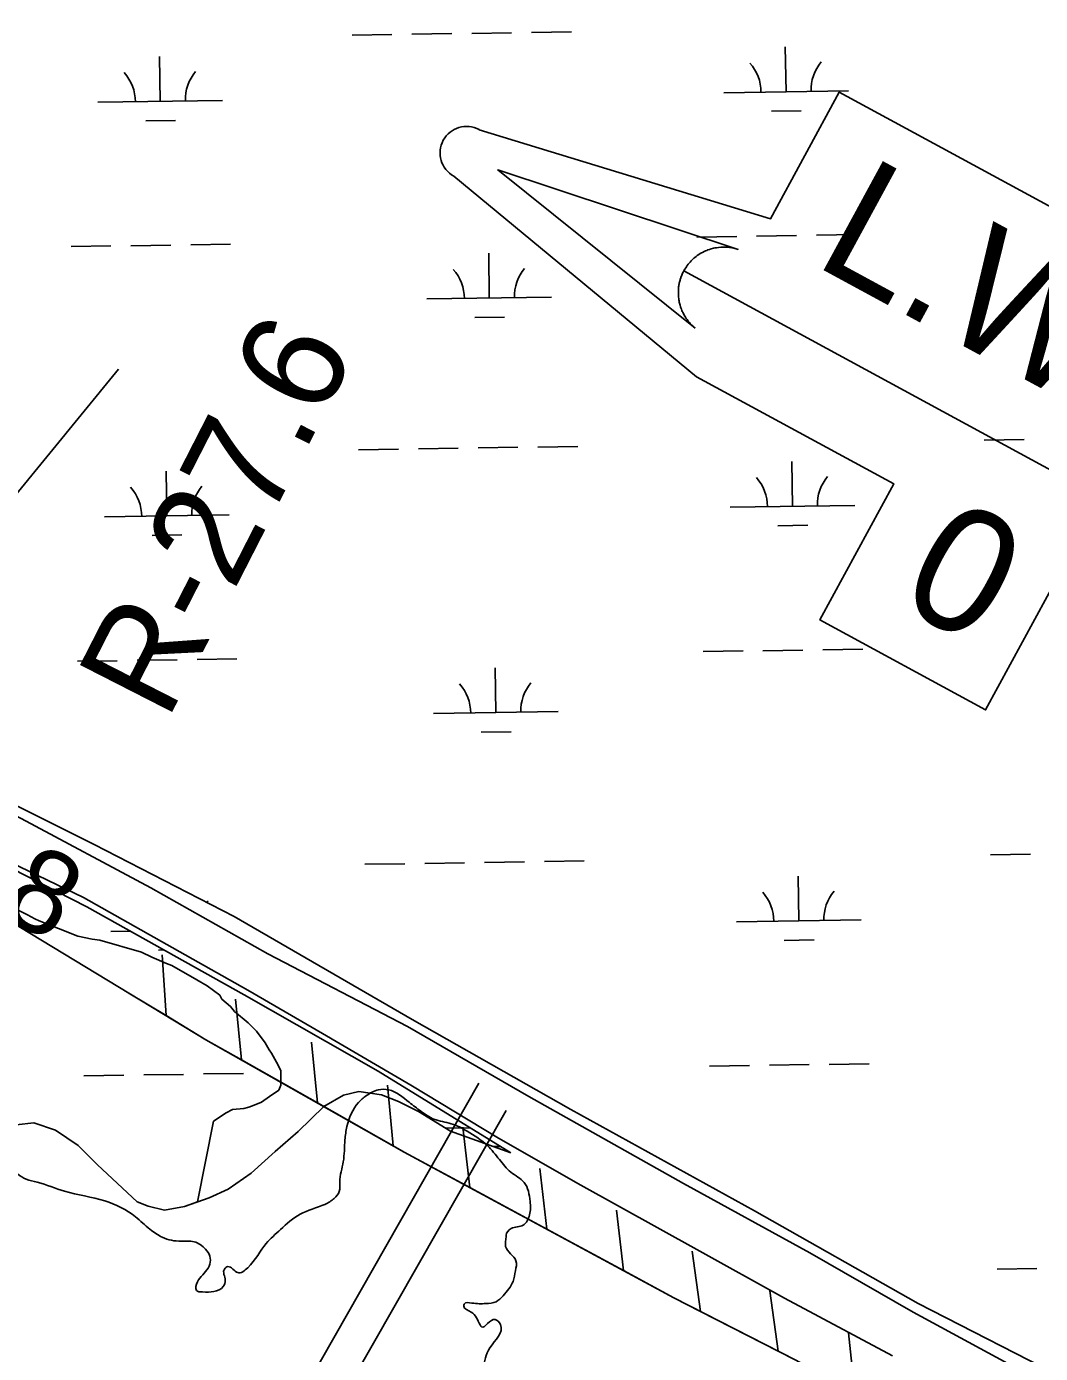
# Model space of a CAD drawing. Extents: x 3823584 to 3861785, y 301729 to 327625.
# Drawn here: x 3843947 to 3844760, y 323778 to 324843 of the extents above; entities that cross this region are included whole.
import ezdxf

# ---------------------------------------------------------------- set-up
doc = ezdxf.new("R2010")
doc.units = 0
for name, color, linetype in [('V-LEVE-TOET', 7, 'Continuous'), ('V-RIVR-EDGE', 7, 'Continuous'), ('V-RIVR-RANG', 7, 'Continuous'), ('V-RIVR-RANG-IDEN', 7, 'Continuous'), ('V-RRAP-FSHR', 7, 'Continuous'), ('V-SITE-VEGE', 7, 'Continuous'), ('V-TOPO-WATR-IDEN', 7, 'Continuous'), ('V-UTIL-LINE', 7, 'Continuous'), ('V-WETL-SWMP', 7, 'Continuous')]:
    doc.layers.add(name, color=color, linetype=linetype)

msp = doc.modelspace()

# ---------------------------------------------------------------- linework, layer by layer
at = {"layer": 'V-LEVE-TOET'}
for points in [[(3844755.8, 323758.1), (3844657.6, 323811.4), (3844574.8, 323859), (3844473.4, 323914.5), (3844349.3, 323984.2), (3844252, 324040.4), (3844140, 324098.7), (3844046.2, 324151.7), (3843942.2, 324207.5), (3843854.3, 324252.6), (3843773.5, 324296.7), (3843740.9, 324316), (3843716.7, 324332.7), (3843690.6, 324354.9), (3843660.2, 324384.5), (3843644, 324405.2), (3843632.3, 324418.2), (3843624.2, 324426.1), (3843604.2, 324447.1), (3843564, 324491.3)], [(3844641.1, 323776.3), (3844554.4, 323822.6), (3844484.2, 323861.7), (3844391.1, 323913.1), (3844325.1, 323951), (3844254.8, 323993.3), (3844184, 324035), (3844124, 324069.7), (3844059, 324106.3), (3843992.3, 324143.9), (3843934, 324172.2)]]:
    msp.add_lwpolyline(points, dxfattribs=at)
at = {"layer": 'V-RIVR-EDGE'}
msp.add_spline([(3841667.1, 325337.4), (3841677, 325339.1), (3841683.8, 325337.9), (3841698.1, 325326.3), (3841699.7, 325312.4), (3841706.8, 325294.8), (3841726.7, 325274.8), (3841750.9, 325252.5), (3841797.9, 325224.8), (3841841.3, 325198), (3841868.3, 325183.2), (3841890.2, 325162.8), (3841908.5, 325150), (3841939.1, 325136), (3841968.2, 325114.8), (3841995.2, 325101.6), (3842020.3, 325082.4), (3842033.4, 325068.8), (3842048.5, 325053.2), (3842058.9, 325045.6), (3842063.6, 325037.7), (3842067.6, 325025.7), (3842073.2, 325017.7), (3842079.5, 325015.3), (3842083.9, 325015.3), (3842092.3, 325020.5), (3842099.5, 325020.8), (3842109.8, 325020.4), (3842125.3, 325013.6), (3842141.7, 325003.6), (3842160.4, 324991.2), (3842196.6, 324961.2), (3842210.1, 324952), (3842239.1, 324936.4), (3842289.7, 324905.2), (3842316.7, 324886.4), (3842326.7, 324874.8), (3842325.4, 324852.1), (3842325, 324838.5), (3842328.2, 324832.6), (3842334.5, 324832.5), (3842350.9, 324841.7), (3842360.9, 324848.4), (3842367.3, 324849.2), (3842371.6, 324849.6), (3842391.5, 324838), (3842413.8, 324820.8), (3842437.7, 324806), (3842469.1, 324778.4), (3842484.2, 324762), (3842501.3, 324752), (3842519.6, 324748.4), (3842540.7, 324741.2), (3842563.4, 324727.6), (3842597.3, 324713.1), (3842617.2, 324705.5), (3842640.3, 324692.7), (3842678.9, 324671.9), (3842722.6, 324649.1), (3842760.8, 324622.7), (3842791.9, 324602.7), (3842826.1, 324581.8), (3842851.6, 324567.8), (3842890.2, 324541.8), (3842957, 324509.8), (3843001.2, 324482.2), (3843039.8, 324457.8), (3843088.4, 324435.7), (3843144.1, 324406.5), (3843181.9, 324383.3), (3843224.9, 324354.5), (3843249.1, 324338.1), (3843258.7, 324323.3), (3843263.8, 324318.9), (3843285.7, 324312.9), (3843313.6, 324307.2), (3843340.3, 324298.8), (3843388.1, 324274.8), (3843421.9, 324247.2), (3843435, 324231.6), (3843435, 324227.6), (3843420.6, 324200.2), (3843415, 324188.2), (3843414.1, 324181.1), (3843418.5, 324171.9), (3843433.2, 324159.5), (3843439.2, 324146.3), (3843443.5, 324137.2), (3843462.2, 324125.1), (3843469.8, 324123.5), (3843481.7, 324120.3), (3843486.5, 324125.9), (3843509.3, 324160.1), (3843514.1, 324164.9), (3843515.3, 324164.9), (3843522.5, 324164.5), (3843561.1, 324144.8), (3843616.4, 324115.6), (3843639.9, 324106), (3843654.7, 324101.6), (3843671, 324093.1), (3843682.1, 324079.2), (3843692.1, 324074.4), (3843700.8, 324074.3), (3843710, 324077.9), (3843720, 324074.3), (3843747.8, 324059.9), (3843763.7, 324046.7), (3843767.3, 324037.5), (3843767.3, 324030.3), (3843765.7, 324020.4), (3843766.4, 324006.8), (3843769.6, 323997.3), (3843779.1, 323990.1), (3843800.2, 323984.4), (3843819, 323984.4), (3843833.7, 323983.5), (3843844.1, 323979.1), (3843860.4, 323963.2), (3843872.3, 323955.6), (3843881.1, 323953.5), (3843888.2, 323947.5), (3843885.8, 323940.8), (3843881, 323933.2), (3843881, 323928), (3843887.4, 323923.2), (3843899.3, 323923.2), (3843905.7, 323933.6), (3843910.9, 323935.5), (3843921.7, 323933.5), (3843932.8, 323927.5), (3843946.3, 323917.9), (3843955.1, 323915.5), (3843977, 323908.3), (3844009.3, 323900.6), (3844033.9, 323887.8), (3844045.5, 323877.8), (3844055.4, 323871.4), (3844070.6, 323868.2), (3844080.9, 323867.8), (3844090.1, 323861.8), (3844093.6, 323856.2), (3844093.6, 323849.8), (3844085.6, 323838.7), (3844082.4, 323831.9), (3844082.8, 323828.7), (3844087.6, 323827.5), (3844096.8, 323827.9), (3844104.3, 323831.8), (3844105.9, 323837), (3844105.2, 323845.8), (3844108, 323847.8), (3844115.9, 323843), (3844123.9, 323846.9), (3844138.7, 323866.4), (3844150.3, 323877.6), (3844165.9, 323889.9), (3844185.8, 323897.8), (3844193.4, 323902.6), (3844197.4, 323908.1), (3844197.8, 323915.7), (3844200.6, 323932), (3844201.9, 323949.6), (3844203.5, 323960.3), (3844212.7, 323979.4), (3844219.1, 323985), (3844228.7, 323989.7), (3844237, 323989.7), (3844253.4, 323979.7), (3844262.9, 323972.5), (3844273.3, 323966.1), (3844287.2, 323962.5), (3844299.9, 323956.5), (3844316.2, 323944.9), (3844325.8, 323933.7), (3844334.9, 323923.7), (3844345.7, 323915.3), (3844350.4, 323900.2), (3844350, 323889.4), (3844344.8, 323881.1), (3844335.2, 323878.3), (3844331.2, 323873.1), (3844331.2, 323871.9), (3844330.8, 323864), (3844339.1, 323852.4), (3844338.7, 323844.4), (3844336.7, 323836), (3844328.7, 323824.5), (3844323.1, 323819.7), (3844315.1, 323818.2), (3844303.6, 323818.6), (3844297.6, 323817.8), (3844297.2, 323816.2), (3844303.2, 323811.4), (3844310.3, 323801), (3844311.5, 323799.4), (3844316.3, 323802.2), (3844322.3, 323805.4), (3844326.6, 323801.4), (3844318.2, 323782.7), (3844313, 323766), (3844313, 323758.4), (3844315, 323752.8), (3844320.1, 323746.8), (3844323.7, 323746.4), (3844325.7, 323749.6), (3844325.3, 323758), (3844327.7, 323758.3), (3844341.7, 323757.5), (3844362, 323752.7), (3844387.5, 323742.7), (3844418.9, 323729), (3844454, 323709)], degree=3, dxfattribs=at)
at = {"layer": 'V-RRAP-FSHR'}
for p, q in [((3844058.5, 324049.2), (3844055.3, 324097.9)), ((3844118.9, 324013.7), (3844114.2, 324062.4)), ((3844179.8, 323979.2), (3844175.1, 324027.8)), ((3844240.7, 323944.7), (3844236, 323993.3)), ((3844302.1, 323911.2), (3844296.5, 323959.7)), ((3844363.7, 323878), (3844358.1, 323926.5)), ((3844425.3, 323844.7), (3844419.7, 323893.2)), ((3844487.1, 323811.9), (3844480.4, 323860.2)), ((3844549.5, 323780), (3844542.7, 323828.4)), ((3844610.8, 323746.2), (3844605.9, 323794.8))]:
    msp.add_line(p, q, dxfattribs=at)
for points in [[(3844657.2, 323720.2), (3844563.6, 323772.7), (3844465.7, 323822.9), (3844249.4, 323939.7), (3844090.4, 324029.9), (3843879.7, 324157.3), (3843652.4, 324298.3), (3843615.8, 324320.9), (3843584.1, 324349.6), (3843550.5, 324395.1), (3843454, 324521.7)], [(3844058.5, 324049.2), (3844028.1, 324067.6)], [(3844118.9, 324013.7), (3844090.4, 324029.9), (3844058.5, 324049.2)], [(3844179.8, 323979.2), (3844118.9, 324013.7)], [(3844240.7, 323944.7), (3844179.8, 323979.2)], [(3844363.7, 323878), (3844302.1, 323911.2), (3844249.4, 323939.7), (3844240.7, 323944.7)], [(3844425.3, 323844.7), (3844363.7, 323878)], [(3844487.1, 323811.9), (3844465.7, 323822.9), (3844425.3, 323844.7)], [(3844549.5, 323780), (3844487.1, 323811.9)], [(3844660.1, 323718.5), (3844610.8, 323746.2), (3844563.6, 323772.7), (3844549.5, 323780)]]:
    msp.add_lwpolyline(points, dxfattribs=at)
at = {"layer": 'V-SITE-VEGE'}
for p, q in [((3843929, 324139.2), (3843947.4, 324130.2)), ((3843947.4, 324130.2), (3843953.3, 324126.9)), ((3843953.3, 324126.9), (3843956.6, 324125.2)), ((3843956.6, 324125.2), (3843987.6, 324113)), ((3843987.6, 324113), (3843999.3, 324110.6)), ((3843999.3, 324110.6), (3844005.2, 324109.8)), ((3844005.2, 324109.8), (3844038.7, 324100.1)), ((3844038.7, 324100.1), (3844047, 324096)), ((3844047, 324096), (3844058.8, 324091.1)), ((3844058.8, 324091.1), (3844063, 324089.5)), ((3844063, 324089.5), (3844083.1, 324078)), ((3844083.1, 324078), (3844091.5, 324073)), ((3844091.5, 324073), (3844101.6, 324065.6)), ((3844101.6, 324065.6), (3844103.3, 324062.3)), ((3844103.3, 324062.3), (3844110, 324056.5)), ((3844110, 324056.5), (3844113.4, 324052.4)), ((3844113.4, 324052.4), (3844124.3, 324043.3)), ((3844124.3, 324043.3), (3844131, 324036.7)), ((3844131, 324036.7), (3844137.8, 324027.5)), ((3844137.8, 324027.5), (3844141.2, 324021.7)), ((3844141.2, 324021.7), (3844142.9, 324019.2)), ((3844142.9, 324019.2), (3844147.1, 324011.8)), ((3844147.1, 324011.8), (3844150.5, 324005.1)), ((3844150.5, 324005.1), (3844150.6, 323993.4)), ((3844150.6, 323993.4), (3844149, 323989.3)), ((3844141.5, 323984.2), (3844134.9, 323979.9)), ((3844149, 323989.3), (3844141.5, 323984.2)), ((3844106.6, 323971.3), (3844096.6, 323964.6)), ((3844111.6, 323973.9), (3844106.6, 323971.3)), ((3844120.7, 323974.8), (3844111.6, 323973.9)), ((3844124.9, 323975.7), (3844120.7, 323974.8)), ((3844129.1, 323977.4), (3844124.9, 323975.7)), ((3844134.9, 323979.9), (3844129.1, 323977.4)), ((3843952.5, 323963.2), (3843938.1, 323961.7)), ((3843969.8, 323957.2), (3843952.5, 323963.2)), ((3844096.6, 323964.6), (3844083.6, 323899.7)), ((3843987.9, 323944.9), (3843969.8, 323957.2)), ((3844003.2, 323929.9), (3843987.9, 323944.9)), ((3844023.4, 323910.7), (3844003.2, 323929.9)), ((3844035.2, 323899.8), (3844023.4, 323910.7)), ((3844044.2, 323896.4), (3844035.2, 323899.8)), ((3844057.3, 323893.1), (3844044.2, 323896.4)), ((3844073.2, 323896), (3844057.3, 323893.1)), ((3844083.6, 323899.7), (3844073.2, 323896))]:
    msp.add_line(p, q, dxfattribs=at)
at = {"layer": 'V-TOPO-WATR-IDEN'}
msp.add_line((3844473.7, 324646.7), (3845001.8, 324359.9), dxfattribs=at)
for points in [[(3844309.5, 324760), (3844543.1, 324688.4), (3844598.4, 324790.1), (3845047.3, 324546.4), (3844992, 324444.6), (3845186.3, 324283.9)], [(3845166, 324246.6), (3844918, 324326), (3844775, 324403.7), (3844715.7, 324294.5), (3844582.8, 324366.7), (3844642.1, 324475.9), (3844484, 324561.7), (3844289.3, 324722.7)]]:
    msp.add_lwpolyline(points, dxfattribs=at)
msp.add_lwpolyline([(3844482.9, 324600.8), (3844324.4, 324727.8), (3844517.2, 324664), (3844513.7, 324665), (3844510.3, 324665.6), (3844508.8, 324665.7), (3844507.6, 324665.8), (3844506.1, 324665.8), (3844504.6, 324665.8), (3844503.3, 324665.8), (3844501.6, 324665.6), (3844499.8, 324665.3), (3844498.7, 324665.1), (3844497.4, 324664.9), (3844495.7, 324664.4), (3844494.4, 324664), (3844493, 324663.5), (3844492.1, 324663.1), (3844491.1, 324662.7), (3844489.9, 324662.2), (3844488.8, 324661.6), (3844487.8, 324661.1), (3844486.9, 324660.6), (3844485.7, 324659.8), (3844484.5, 324659), (3844483.6, 324658.3), (3844482.6, 324657.5), (3844481.7, 324656.8), (3844481, 324656.1), (3844480.4, 324655.5), (3844479.5, 324654.7), (3844478.7, 324653.8), (3844477.9, 324652.9), (3844477.2, 324652), (3844476.5, 324651.1), (3844475.8, 324650.1), (3844475.2, 324649.3), (3844474.5, 324648.1), (3844473.7, 324646.7), (3844473.5, 324646.3), (3844473.1, 324645.6), (3844472.7, 324644.8), (3844472.4, 324644), (3844472.1, 324643.3), (3844471.8, 324642.5), (3844471.4, 324641.6), (3844471.2, 324641), (3844470.9, 324640.1), (3844470.7, 324639.2), (3844470.5, 324638.6), (3844470.1, 324637), (3844469.9, 324636.2), (3844469.8, 324635.6), (3844469.7, 324634.6), (3844469.5, 324633.8), (3844469.4, 324632.9), (3844469.4, 324631.8), (3844469.3, 324630.8), (3844469.3, 324630), (3844469.3, 324629.3), (3844469.3, 324628.4), (3844469.3, 324627.6), (3844469.4, 324626.6), (3844469.4, 324625.7), (3844469.6, 324624.7), (3844469.7, 324623.5), (3844469.9, 324622.6), (3844470.1, 324621.6), (3844470.3, 324620.7), (3844470.5, 324619.9), (3844470.7, 324619.1), (3844471.1, 324617.9), (3844471.1, 324617.9), (3844471.3, 324617.2), (3844471.5, 324616.6), (3844471.8, 324615.9), (3844472.2, 324614.9), (3844472.5, 324614.2), (3844472.8, 324613.5), (3844473.2, 324612.7), (3844473.7, 324611.9), (3844474, 324611.3), (3844474.4, 324610.5), (3844475, 324609.6), (3844475.4, 324609), (3844475.7, 324608.5), (3844476, 324608.1), (3844476.3, 324607.6), (3844476.8, 324607), (3844477.3, 324606.4), (3844477.8, 324605.8), (3844478.3, 324605.2), (3844478.9, 324604.4), (3844479.3, 324604), (3844480, 324603.3), (3844480.8, 324602.6), (3844481.4, 324602), (3844481.9, 324601.6), (3844482.3, 324601.2), (3844482.7, 324600.9)], close=True, dxfattribs=at)
msp.add_arc((3844299.4, 324741.4), 21.2, 61.4946, 241.4946, dxfattribs=at)
at = {"layer": 'V-UTIL-LINE'}
for p, q in [((3842674.5, 321128.5), (3844309.4, 323994.9)), ((3842696.3, 321106.7), (3844331.2, 323973.1))]:
    msp.add_line(p, q, dxfattribs=at)
msp.add_lwpolyline([(3841687.3, 321568.1), (3843120.6, 323467.3), (3844020.4, 324567.8)], dxfattribs=at)
at = {"layer": 'V-WETL-SWMP'}
for p, q in [((3844207.6, 324835.9), (3844239.6, 324836.3)), ((3844255.6, 324836.6), (3844287.6, 324837.1)), ((3844303.6, 324837.3), (3844335.6, 324837.8)), ((3844351.6, 324838.1), (3844383.6, 324838.6)), ((3844555.7, 324790.5), (3844555.1, 324826.5)), ((3844053.8, 324782.7), (3844053.3, 324818.7)), ((3844505.7, 324789.7), (3844605.7, 324791.2)), ((3844003.8, 324782), (3844103.8, 324783.5)), ((3844543.9, 324774.9), (3844567.9, 324775.2)), ((3844042.1, 324767.1), (3844066.1, 324767.5)), ((3844484.1, 324673.9), (3844516.1, 324674.4)), ((3844532.1, 324674.7), (3844564.1, 324675.2)), ((3844580.1, 324675.4), (3844612.1, 324675.9)), ((3843982.2, 324666.2), (3844014.2, 324666.7)), ((3844030.2, 324666.9), (3844062.2, 324667.4)), ((3844078.2, 324667.7), (3844110.2, 324668.2)), ((3844317.7, 324624.9), (3844317.2, 324660.9)), ((3844267.7, 324624.2), (3844367.7, 324625.7)), ((3844306, 324609.3), (3844330, 324609.7)), ((3844212.8, 324503.2), (3844244.8, 324503.7)), ((3844260.8, 324504), (3844292.7, 324504.5)), ((3844308.7, 324504.7), (3844340.7, 324505.2)), ((3844356.7, 324505.4), (3844388.7, 324505.9)), ((3844714.6, 324511), (3844746.6, 324511.5)), ((3844560.8, 324457.8), (3844560.3, 324493.8)), ((3844059, 324450.1), (3844058.4, 324486.1)), ((3844009, 324449.3), (3844109, 324450.9)), ((3844510.8, 324457.1), (3844610.8, 324458.6)), ((3844549.1, 324442.2), (3844573.1, 324442.6)), ((3844047.2, 324434.5), (3844071.2, 324434.9)), ((3844585.2, 324342.8), (3844617.2, 324343.3)), ((3843987.3, 324333.6), (3844019.3, 324334)), ((3844035.3, 324334.3), (3844067.3, 324334.8)), ((3844083.3, 324335), (3844115.3, 324335.5)), ((3844489.2, 324341.3), (3844521.2, 324341.8)), ((3844537.2, 324342), (3844569.2, 324342.5)), ((3844322.9, 324292.3), (3844322.3, 324328.3)), ((3844272.9, 324291.5), (3844372.9, 324293.1)), ((3844311.1, 324276.7), (3844335.1, 324277)), ((3844000.9, 324186.4), (3843863.1, 324255.4)), ((3843994.8, 324136.6), (3843894.8, 324187.6)), ((3844113, 324128.7), (3844000.9, 324186.4)), ((3844313.9, 324172.1), (3844345.9, 324172.6)), ((3844361.9, 324172.8), (3844393.9, 324173.3)), ((3844719.7, 324178.3), (3844751.7, 324178.8)), ((3844217.9, 324170.6), (3844249.9, 324171.1)), ((3844265.9, 324171.3), (3844297.9, 324171.8)), ((3844565.9, 324125.2), (3844565.4, 324161.2)), ((3844121.2, 324066), (3843994.8, 324136.6)), ((3844255.7, 324046.2), (3844113, 324128.7)), ((3844516, 324124.4), (3844615.9, 324126)), ((3844014.1, 324116.7), (3844030, 324116.9)), ((3844554.2, 324109.6), (3844578.2, 324110)), ((3844052.3, 324101.8), (3844056.9, 324101.9)), ((3844228.6, 324004.6), (3844121.2, 324066)), ((3844383.1, 323974), (3844255.7, 324046.2)), ((3844040.5, 324001.7), (3844072.5, 324002.1)), ((3844088.5, 324002.4), (3844120.5, 324002.9)), ((3844334.9, 323939.1), (3844228.6, 324004.6)), ((3844494.3, 324008.7), (3844526.3, 324009.1)), ((3844542.3, 324009.4), (3844574.3, 324009.9)), ((3844590.3, 324010.1), (3844622.3, 324010.6)), ((3843992.5, 324000.9), (3844024.5, 324001.4)), ((3844184.9, 323976.3), (3844200.7, 323985.5)), ((3844200.7, 323985.5), (3844213.1, 323988.3)), ((3844213.1, 323988.3), (3844231.1, 323985.7)), ((3844231.1, 323985.7), (3844244.9, 323980.3)), ((3844164.4, 323956.2), (3844184.9, 323976.3)), ((3844244.9, 323980.3), (3844260.9, 323972.2)), ((3844260.9, 323972.2), (3844286.5, 323956.6)), ((3844530.5, 323892.6), (3844383.1, 323974)), ((3843938.1, 323961.7), (3843952.5, 323963.2)), ((3843952.5, 323963.2), (3843969.8, 323957.2)), ((3843969.8, 323957.2), (3843987.9, 323944.9)), ((3844145.9, 323940.1), (3844164.4, 323956.2)), ((3844282.6, 323959), (3844302.2, 323959.3)), ((3844286.5, 323956.6), (3844334.9, 323939.1)), ((3843987.9, 323944.9), (3844003.2, 323929.9)), ((3844126.8, 323922.7), (3844145.9, 323940.1)), ((3844321, 323944.1), (3844326.6, 323944.2)), ((3844003.2, 323929.9), (3844023.4, 323910.7)), ((3844108.2, 323910.1), (3844126.8, 323922.7)), ((3844023.4, 323910.7), (3844035.2, 323899.8)), ((3844093.1, 323903.1), (3844108.2, 323910.1)), ((3844035.2, 323899.8), (3844044.2, 323896.4)), ((3844044.2, 323896.4), (3844057.3, 323893.1)), ((3844057.3, 323893.1), (3844073.2, 323896)), ((3844073.2, 323896), (3844093.1, 323903.1)), ((3844661.6, 323818.3), (3844530.5, 323892.6)), ((3844724.9, 323845.7), (3844756.9, 323846.2)), ((3844787.9, 323753.4), (3844661.6, 323818.3))]:
    msp.add_line(p, q, dxfattribs=at)
for centre, start, end in [((3844500.4, 324790.1), 0.1115, 41.6552), ((3844610.9, 324791.8), 140.1115, 181.6552), ((3843998.6, 324782.4), 0.1115, 41.6552), ((3844109.1, 324784.1), 140.1115, 181.6552), ((3844262.5, 324624.5), 0.1115, 41.6552), ((3844373, 324626.2), 140.1115, 181.6552), ((3844616, 324459.2), 140.1115, 181.6552), ((3844003.7, 324449.7), 0.1115, 41.6552), ((3844114.2, 324451.4), 140.1115, 181.6552), ((3844505.6, 324457.5), 0.1115, 41.6552), ((3844267.6, 324291.9), 0.1115, 41.6552), ((3844378.1, 324293.6), 140.1115, 181.6552), ((3844119.3, 324118.8), 140.1115, 143.0457), ((3844510.7, 324124.8), 0.1115, 41.6552), ((3844621.2, 324126.5), 140.1115, 181.6552)]:
    msp.add_arc(centre, 35.2, start, end, dxfattribs=at)

# ---------------------------------------------------------------- texts
at = {"layer": 'V-RIVR-RANG'}
msp.add_text('4.8', height=67, rotation=332.7983, dxfattribs=at).set_placement((3843856.9, 324164.2))
at = {"layer": 'V-RIVR-RANG-IDEN'}
msp.add_text('R-27.6', height=83, rotation=62.9435, dxfattribs=at).set_placement((3844059.2, 324284.7))
at = {"layer": 'V-TOPO-WATR-IDEN'}
for s, rotation, p in [('L.W.R.P.', 331.4945, (3844576.2, 324652.5)), ('0', 331.4946, (3844642.6, 324380.2))]:
    msp.add_text(s, height=99.6, rotation=rotation, dxfattribs=at).set_placement(p)

doc.saveas('drawing.dxf')
